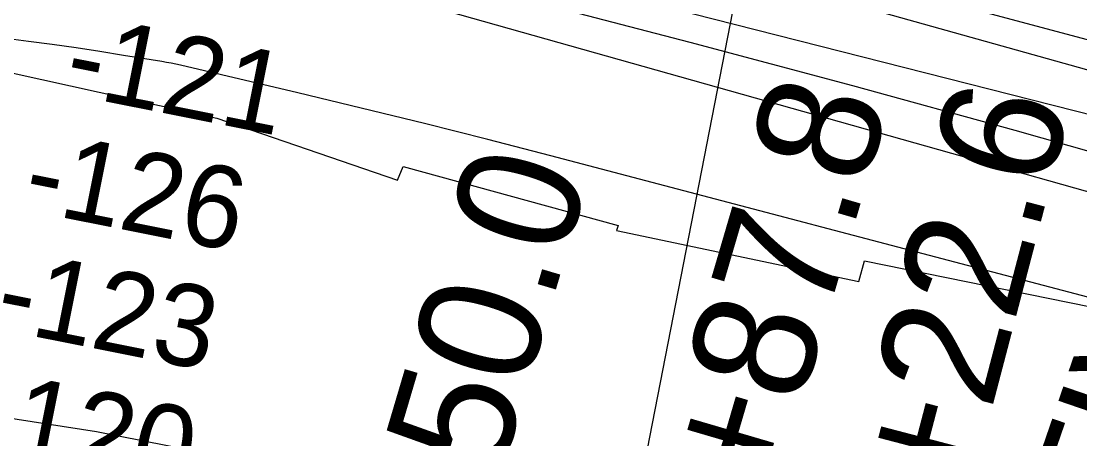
# Model space of a CAD drawing. Extents: x 3677843 to 3715951, y 511991 to 537744.
# Drawn here: x 3690571 to 3691437, y 532579 to 532921 of the extents above; entities that cross this region are included whole.
import ezdxf

# ---------------------------------------------------------------- set-up
doc = ezdxf.new("R2010")
doc.units = 0
for name, color, linetype in [('V-CHAN-NAID', 7, 'Continuous'), ('V-RIVR-RANG', 7, 'Continuous'), ('V-RRAP-RVMT', 7, 'Continuous'), ('V-SURV-IDEN', 7, 'Continuous'), ('V-TOPO-MAJR', 7, 'Continuous'), ('V-TOPO-MINR', 7, 'Continuous')]:
    doc.layers.add(name, color=color, linetype=linetype)

msp = doc.modelspace()

# ---------------------------------------------------------------- linework, layer by layer
at = {"layer": 'V-RIVR-RANG'}
msp.add_line((3691233.59, 533343.78), (3691076.87, 532538.9), dxfattribs=at)
at = {"layer": 'V-RRAP-RVMT'}
for points in [[(3688953.7, 533065.16), (3689184.96, 533028.19), (3689191.41, 533055.87), (3689396.39, 533025.98), (3689397.83, 533032.13), (3689573.4, 533011.19), (3689577.05, 533037.34), (3689760.13, 533024.49), (3689939.58, 532989.41), (3689940.84, 532994.15), (3690132.27, 532959.89), (3690134.26, 532973.1), (3690322.31, 532923.5), (3690327.14, 532939.51), (3690490.34, 532892.35), (3690491.21, 532894.1), (3690731.07, 532841.23), (3690878.75, 532790.45), (3690883.38, 532801.46), (3691059.12, 532753.18), (3691057.75, 532749.07), (3691256.14, 532707.53)], [(3691256.14, 532707.53), (3691260.65, 532724.45), (3691461.83, 532683.31), (3691483.62, 532770.23), (3691537, 532760.9), (3691521.53, 532673.71), (3691638.61, 532653.24), (3691639.01, 532655.35), (3691673.29, 532645.62), (3691675.41, 532652.46), (3691810.78, 532606.39), (3691813.49, 532614.26), (3691911.42, 532581.67), (3691902.05, 532549.03), (3691983.02, 532524.93), (3691981.96, 532520.56), (3692094.26, 532480.92), (3692104.88, 532510.36), (3692178.03, 532485.51)]]:
    msp.add_lwpolyline(points, dxfattribs=at)
at = {"layer": 'V-TOPO-MAJR'}
msp.add_lwpolyline([(3691516.44, 532793.29), (3691383.93, 532830.95), (3691251.19, 532867.73), (3691118.09, 532903.18), (3690984.74, 532937.75), (3690746.34, 532998.29), (3690731.99, 533001.78), (3690717.59, 533005.08), (3690703.13, 533008.08), (3690688.62, 533010.88), (3690537.16, 533038.56), (3690446.81, 533054.52), (3690356.34, 533069.76), (3690265.69, 533083.92), (3690174.93, 533097.37), (3689577.44, 533182.29)], dxfattribs=at)
at = {"layer": 'V-TOPO-MINR'}
for points in [[(3691471.62, 532897.59), (3690754.91, 533089.04), (3690745.23, 533091.51), (3690735.53, 533093.85), (3690725.78, 533095.97), (3690715.99, 533097.94), (3690600.28, 533120.04), (3690532.55, 533132.57), (3690464.73, 533144.57), (3690396.78, 533155.78), (3690328.74, 533166.47), (3689592.05, 533277.83), (3689591.22, 533277.95), (3689590.4, 533278.08), (3689589.57, 533278.2), (3689588.75, 533278.33), (3689518.54, 533288.88), (3689482.6, 533294.22), (3689446.65, 533299.47), (3689410.68, 533304.59), (3689374.7, 533309.62), (3688497.35, 533430.71)], [(3691519.23, 532824.96), (3690772.87, 533014.95), (3690747.48, 533021.14), (3690722.01, 533026.97), (3690696.42, 533032.27), (3690670.75, 533037.22), (3690341.75, 533097.12), (3690214.94, 533119.32), (3690087.96, 533140.36), (3689960.7, 533159.68), (3689833.25, 533177.85), (3689612.68, 533207.77), (3689595.38, 533210.09), (3689578.08, 533212.38), (3689560.78, 533214.64), (3689543.47, 533216.86), (3688646.23, 533330.89)], [(3691829.59, 532772.3), (3690737.46, 533078.17), (3690735.04, 533078.82), (3690732.62, 533079.43), (3690730.18, 533079.98), (3690727.74, 533080.5), (3690693.95, 533087.28), (3690674.58, 533091), (3690655.17, 533094.52), (3690635.71, 533097.73), (3690616.21, 533100.74), (3690542.68, 533111.48), (3690486.39, 533119.67), (3690430.09, 533127.81), (3690373.78, 533135.87), (3690317.47, 533143.89), (3689945.3, 533196.6)], [(3691903.82, 532651.07), (3690899.73, 532934.26), (3690868.76, 532942.86), (3690837.74, 532951.29), (3690806.65, 532959.48), (3690775.52, 532967.5), (3690719.8, 532981.61), (3690716.49, 532982.42), (3690713.17, 532983.17), (3690709.83, 532983.87), (3690706.48, 532984.51), (3690671.46, 532990.92), (3690650.57, 532994.57), (3690629.65, 532998), (3690608.67, 533001.1), (3690587.66, 533003.98), (3690551.67, 533008.63), (3690512.62, 533013.51), (3690473.54, 533018.19), (3690434.43, 533022.54), (3690395.3, 533026.69), (3690189.8, 533047.61), (3690084.99, 533059.02), (3689980.31, 533071.4)], [(3691861.77, 532584.26), (3691004.04, 532810.18), (3690952.47, 532823.55), (3690900.83, 532836.64), (3690849.09, 532849.33), (3690797.28, 532861.75), (3690701.12, 532884.4), (3690697.33, 532885.25), (3690693.54, 532886.05), (3690689.73, 532886.77), (3690685.91, 532887.44), (3690654.73, 532892.56), (3690635.3, 532895.65), (3690615.85, 532898.6), (3690596.37, 532901.35), (3690576.86, 532903.96), (3690543.94, 532908.21), (3690507.96, 532912.84), (3690471.98, 532917.48), (3690436, 532922.13), (3690400.02, 532926.77), (3690030.47, 532974.54), (3689949.8, 532985.69)], [(3689093.06, 532667.77), (3689205.85, 532697.67), (3689219.52, 532701.23), (3689233.22, 532704.7), (3689246.94, 532708.05), (3689260.68, 532711.32), (3689274.48, 532714.3), (3689288.33, 532716.98), (3689302.26, 532719.22), (3689316.24, 532721.16), (3689433.74, 532735.5), (3689461.86, 532738.14), (3689490.01, 532739.72), (3689518.2, 532739.73), (3689546.43, 532738.69), (3689600.37, 532735.18), (3689655.51, 532730.85), (3689710.53, 532725.54), (3689765.4, 532718.75), (3689820.16, 532710.98), (3690632.58, 532584.53), (3691839.8, 532346.49)]]:
    msp.add_lwpolyline(points, dxfattribs=at)

# ---------------------------------------------------------------- texts
at = {"layer": 'V-CHAN-NAID'}
for s, p in [('NAVY SUPPORT ACTIVITY', (3691070.5, 531286.7)), ('LAUNCH DOCK (93.0) (2)', (3691202.91, 531241.22))]:
    msp.add_text(s, height=100, rotation=71.04217, dxfattribs=at).set_placement(p)
at = {"layer": 'V-RIVR-RANG'}
for s, p in [('-121', (3690604.24, 532861.94)), ('-126', (3690570.72, 532766.66)), ('-123', (3690547.8, 532669.26)), ('-120', (3690530.32, 532570.78))]:
    msp.add_text(s, height=67, rotation=348.71358, dxfattribs=at).set_placement(p)
at = {"layer": 'V-SURV-IDEN'}
for s, rotation, p in [('   568+87.8  ', 73.66321, (3691092.54, 532208.59)), ('   571+22.6  ', 75.32583, (3691259.65, 532201.57)), ('   568+50.0  ', 73.51782, (3690845.54, 532150.85))]:
    msp.add_text(s, height=100, rotation=rotation, dxfattribs=at).set_placement(p)

doc.saveas('drawing.dxf')
